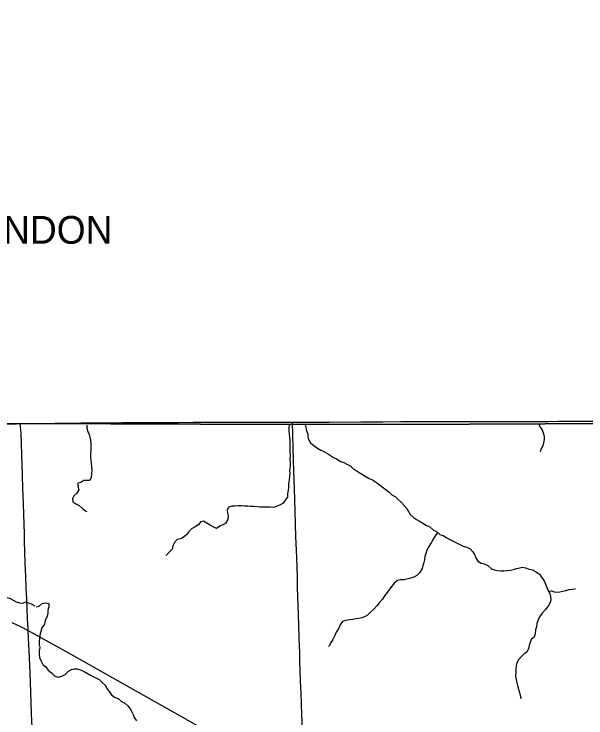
# Model space of a CAD drawing. Extents: x 1874609 to 2204689, y 815661 to 1281160.
# Drawn here: x 2002607 to 2012902, y 1111485 to 1124157 of the extents above; entities that cross this region are included whole.
import ezdxf

# ---------------------------------------------------------------- set-up
doc = ezdxf.new("R2010")
doc.units = 0
for name, color, linetype in [('GM_X_Adjacent_County', 7, 'Continuous'), ('GM_X_Corporation_Text', 7, 'Continuous'), ('GM_X_County', 7, 'Continuous'), ('GM_X_County_Road', 7, 'Continuous'), ('GM_X_Minor_River', 7, 'Continuous'), ('GM_X_Rail_Line', 7, 'Continuous'), ('GM_X_Township', 7, 'Continuous'), ('GM_X_Township_Road', 7, 'Continuous')]:
    doc.layers.add(name, color=color, linetype=linetype)

msp = doc.modelspace()

# ---------------------------------------------------------------- linework, layer by layer
at = {"layer": 'GM_X_Adjacent_County'}
msp.add_lwpolyline([(2013201, 1130286), (2013424, 1120950), (2013523, 1116786), (2010804, 1116774), (2007584, 1116766), (2002726, 1116787), (1997008, 1116752), (1993289, 1116726), (1991389, 1116703), (1985906, 1116658), (1986118, 1111481), (1986158, 1110698), (1986177, 1110266), (1986179, 1110020), (1986478, 1103440), (1986770, 1096835), (1987050, 1090265), (1980483, 1090246)], dxfattribs=at)
at = {"layer": 'GM_X_County'}
msp.add_lwpolyline([(1986770, 1096835), (1986478, 1103440), (1986179, 1110020), (1986177, 1110266), (1986158, 1110698), (1986118, 1111481), (1985906, 1116658), (1991389, 1116703), (1993289, 1116726), (1997008, 1116752), (2002726, 1116787), (2007584, 1116766), (2010804, 1116774), (2013523, 1116786), (2016220, 1116802), (2020156, 1116833), (2021874, 1116815), (2022479, 1116818), (2023245, 1116823), (2024866, 1116799), (2027656, 1116790), (2029223, 1116749)], dxfattribs=at)
at = {"layer": 'GM_X_County_Road'}
for points in [[(1999894, 1116779), (2000090, 1116780), (2000188, 1116778), (2000352, 1116777), (2000450, 1116777), (2000631, 1116778), (2000926, 1116777), (2001107, 1116778), (2001550, 1116778), (2001681, 1116779), (2001829, 1116780), (2002043, 1116781), (2002141, 1116780), (2002256, 1116781), (2002354, 1116780), (2002453, 1116780), (2002600, 1116782), (2002649, 1116782), (2002682, 1116783), (2002718, 1116783)], [(2002718, 1116783), (2002831, 1116785), (2003110, 1116786), (2003340, 1116790), (2003471, 1116792), (2003815, 1116796), (2004111, 1116798), (2004422, 1116800), (2004553, 1116801), (2004832, 1116802), (2005128, 1116804), (2005406, 1116805), (2005570, 1116806), (2005833, 1116807), (2006177, 1116809), (2006423, 1116809), (2006784, 1116808), (2007145, 1116808), (2007618, 1116807)], [(2007618, 1116807), (2007637, 1116807), (2007900, 1116808), (2008277, 1116811), (2008851, 1116816), (2009245, 1116818), (2009573, 1116819), (2010049, 1116820), (2010344, 1116821), (2010623, 1116821), (2010798, 1116819)], [(2007813, 1110866), (2007812, 1110896), (2007801, 1111257), (2007789, 1111552), (2007774, 1111929), (2007765, 1112159), (2007754, 1112504), (2007749, 1112657), (2007741, 1112913), (2007732, 1113176), (2007712, 1113832), (2007707, 1114012), (2007696, 1114373), (2007682, 1114750), (2007659, 1115423), (2007637, 1116112), (2007618, 1116807)], [(2010798, 1116819), (2010886, 1116820), (2011083, 1116821), (2011264, 1116821), (2011412, 1116821), (2011691, 1116822), (2012052, 1116823), (2012216, 1116824), (2012397, 1116825), (2012577, 1116826), (2012742, 1116826), (2013037, 1116827), (2013234, 1116828), (2013480, 1116829), (2013555, 1116830)]]:
    msp.add_lwpolyline(points, dxfattribs=at)
at = {"layer": 'GM_X_Minor_River'}
for points in [[(2003916, 1116758), (2003918, 1116703), (2003936, 1116644), (2003961, 1116588), (2003973, 1116538), (2003983, 1116488), (2003988, 1116420), (2003992, 1116351), (2003987, 1116301), (2003985, 1116241), (2003984, 1116177), (2003988, 1116121), (2003998, 1116071), (2004003, 1116005), (2004009, 1115953), (2004004, 1115877), (2003994, 1115812), (2003969, 1115757), (2003919, 1115759), (2003865, 1115759), (2003807, 1115726), (2003757, 1115710), (2003754, 1115658), (2003772, 1115590), (2003735, 1115534), (2003681, 1115486), (2003658, 1115430), (2003668, 1115374), (2003720, 1115342), (2003778, 1115309), (2003839, 1115257), (2003891, 1115214), (2003915, 1115202)], [(2007557, 1116768), (2007552, 1116707), (2007552, 1116651), (2007559, 1116591), (2007563, 1116532), (2007571, 1116470), (2007572, 1116396), (2007574, 1116334), (2007571, 1116264), (2007575, 1116212), (2007572, 1116142), (2007578, 1116071), (2007575, 1116009), (2007565, 1115941), (2007572, 1115883), (2007568, 1115829), (2007561, 1115769), (2007549, 1115699), (2007546, 1115641), (2007544, 1115577), (2007532, 1115523), (2007527, 1115459), (2007489, 1115407), (2007452, 1115353), (2007398, 1115323), (2007346, 1115296), (2007279, 1115276), (2007219, 1115279), (2007151, 1115277), (2007091, 1115280), (2007037, 1115278), (2006981, 1115283), (2006929, 1115291), (2006865, 1115293), (2006813, 1115296), (2006755, 1115298), (2006703, 1115305), (2006643, 1115305), (2006580, 1115300), (2006528, 1115296), (2006470, 1115278), (2006444, 1115225), (2006449, 1115172), (2006461, 1115122), (2006454, 1115060), (2006416, 1114988), (2006364, 1114961), (2006311, 1114935), (2006251, 1114893), (2006189, 1114924), (2006135, 1114956), (2006075, 1114991), (2006019, 1115028), (2005965, 1115018), (2005933, 1114966), (2005868, 1114926), (2005804, 1114889), (2005748, 1114831), (2005711, 1114779), (2005659, 1114738), (2005602, 1114708), (2005542, 1114695), (2005498, 1114643), (2005463, 1114585), (2005451, 1114525), (2005398, 1114471), (2005350, 1114414), (2005342, 1114408)], [(2007847, 1116769), (2007857, 1116716), (2007874, 1116656), (2007894, 1116598), (2007898, 1116546), (2007915, 1116488), (2007945, 1116437), (2008007, 1116381), (2008070, 1116342), (2008130, 1116306), (2008186, 1116279), (2008250, 1116245), (2008302, 1116210), (2008360, 1116176), (2008424, 1116143), (2008485, 1116101), (2008543, 1116082), (2008597, 1116054), (2008663, 1116025), (2008711, 1115969), (2008767, 1115942), (2008819, 1115904), (2008878, 1115867), (2008930, 1115835), (2008998, 1115796), (2009060, 1115769), (2009130, 1115723), (2009188, 1115684), (2009307, 1115591), (2009363, 1115547), (2009415, 1115494), (2009467, 1115472), (2009520, 1115419), (2009574, 1115371), (2009630, 1115310), (2009677, 1115256), (2009709, 1115203), (2009741, 1115145), (2009800, 1115091), (2009854, 1115056), (2009908, 1115028), (2009964, 1114993), (2010032, 1114951), (2010090, 1114924), (2010157, 1114865), (2010211, 1114839), (2010275, 1114788), (2010335, 1114768), (2010401, 1114725), (2010453, 1114697), (2010514, 1114666), (2010572, 1114638), (2010692, 1114577), (2010756, 1114558), (2010820, 1114530), (2010866, 1114473), (2010905, 1114417), (2010923, 1114365), (2010957, 1114308), (2011016, 1114274), (2011072, 1114257), (2011138, 1114227), (2011202, 1114168), (2011256, 1114150), (2011310, 1114137), (2011362, 1114133), (2011424, 1114132), (2011482, 1114138), (2011542, 1114145), (2011601, 1114157), (2011653, 1114177), (2011711, 1114186), (2011763, 1114198), (2011817, 1114185), (2011883, 1114165), (2011941, 1114152), (2011995, 1114120), (2012065, 1114071), (2012104, 1114017), (2012150, 1113956), (2012172, 1113892), (2012199, 1113832), (2012221, 1113775), (2012251, 1113723), (2012266, 1113669), (2012268, 1113607), (2012255, 1113551), (2012221, 1113497), (2012170, 1113429), (2012114, 1113371), (2012069, 1113306), (2012043, 1113254), (2012020, 1113186), (2012010, 1113124), (2011995, 1113072), (2011987, 1113000), (2011970, 1112942), (2011918, 1112898), (2011889, 1112814), (2011869, 1112732), (2011840, 1112668)], [(2012052, 1116780), (2012070, 1116728), (2012114, 1116674), (2012135, 1116615), (2012149, 1116559), (2012152, 1116497), (2012140, 1116439), (2012124, 1116385), (2012095, 1116333), (2012081, 1116277)], [(2010228, 1114826), (2010180, 1114753), (2010150, 1114701), (2010116, 1114637), (2010075, 1114573), (2010038, 1114508), (2010020, 1114446), (2010004, 1114392), (2009995, 1114334), (2009987, 1114282), (2009966, 1114228), (2009952, 1114174), (2009909, 1114100), (2009857, 1114050), (2009807, 1114018), (2009748, 1113999), (2009680, 1113981), (2009630, 1113974), (2009564, 1113974), (2009512, 1113961), (2009449, 1113911), (2009407, 1113859), (2009364, 1113804), (2009322, 1113742), (2009277, 1113682), (2009239, 1113622), (2009182, 1113560), (2009136, 1113503), (2009083, 1113445), (2009033, 1113395), (2008970, 1113338), (2008918, 1113304), (2008868, 1113286), (2008813, 1113275), (2008763, 1113267), (2008707, 1113260), (2008649, 1113254), (2008583, 1113240), (2008523, 1113219), (2008480, 1113159), (2008445, 1113089), (2008405, 1113029), (2008381, 1112970), (2008344, 1112896), (2008309, 1112836), (2008279, 1112780), (2008267, 1112772)], [(2012228, 1113764), (2012281, 1113771), (2012333, 1113755), (2012383, 1113752), (2012433, 1113756), (2012483, 1113769), (2012541, 1113781), (2012600, 1113797), (2012652, 1113804), (2012702, 1113808), (2012712, 1113816)], [(2002356, 1113619), (2002418, 1113655), (2002474, 1113656), (2002534, 1113638), (2002592, 1113604), (2002644, 1113577), (2002702, 1113557), (2002764, 1113553), (2002814, 1113573), (2002868, 1113556), (2002926, 1113532), (2002981, 1113506), (2002983, 1113504)], [(2003003, 1113486), (2003057, 1113497), (2003114, 1113547), (2003170, 1113555), (2003232, 1113546), (2003232, 1113488), (2003217, 1113422), (2003215, 1113366), (2003196, 1113298), (2003168, 1113246), (2003153, 1113172), (2003109, 1113108), (2003088, 1113040), (2003072, 1112976), (2003065, 1112918), (2003057, 1112860), (2003056, 1112802), (2003072, 1112750), (2003058, 1112692), (2003061, 1112630), (2003067, 1112572), (2003094, 1112507), (2003124, 1112449), (2003180, 1112402), (2003223, 1112344), (2003283, 1112295), (2003341, 1112237), (2003409, 1112218), (2003467, 1112234), (2003527, 1112269), (2003586, 1112327), (2003640, 1112357), (2003690, 1112366), (2003746, 1112366), (2003814, 1112345), (2003870, 1112319), (2003986, 1112254), (2004038, 1112227), (2004090, 1112203), (2004142, 1112177), (2004193, 1112124), (2004249, 1112072), (2004285, 1112009), (2004320, 1111959), (2004362, 1111902), (2004414, 1111858), (2004480, 1111833), (2004543, 1111783), (2004599, 1111750), (2004655, 1111700), (2004699, 1111647), (2004728, 1111595), (2004754, 1111545), (2004772, 1111492), (2004813, 1111430)], [(2011840, 1112668), (2011790, 1112637), (2011739, 1112585), (2011689, 1112529), (2011659, 1112477), (2011646, 1112423), (2011640, 1112363), (2011639, 1112311), (2011635, 1112243), (2011646, 1112175), (2011658, 1112117), (2011672, 1112066), (2011687, 1112002), (2011705, 1111940), (2011720, 1111888), (2011738, 1111837), (2011738, 1111849)]]:
    msp.add_lwpolyline(points, dxfattribs=at)
at = {"layer": 'GM_X_Rail_Line'}
msp.add_lwpolyline([(2002568, 1113206), (2002721, 1113131), (2002846, 1113067), (2003184, 1112882), (2003534, 1112687), (2005734, 1111442), (2006733, 1110877), (2007837, 1110252), (2009699, 1109200), (2011056, 1108432), (2013725, 1106924)], dxfattribs=at)
at = {"layer": 'GM_X_Township'}
msp.add_lwpolyline([(1986770, 1096835), (1986478, 1103440), (1986179, 1110020), (1986177, 1110266), (1986158, 1110698), (1986118, 1111481), (1985906, 1116658), (1991389, 1116703), (1993289, 1116726), (1997008, 1116752), (2002726, 1116787), (2007584, 1116766), (2010804, 1116774), (2013523, 1116786), (2013662, 1110812), (2013829, 1103586), (2013944, 1098634)], dxfattribs=at)
at = {"layer": 'GM_X_Township_Road'}
msp.add_lwpolyline([(2002947, 1110875), (2002946, 1110900), (2002937, 1111196), (2002923, 1111557), (2002908, 1111951), (2002895, 1112290), (2002878, 1112706), (2002868, 1112907), (2002859, 1113084), (2002849, 1113262), (2002834, 1113629), (2002826, 1113824), (2002818, 1114031), (2002809, 1114278), (2002802, 1114474), (2002796, 1114671), (2002792, 1114802), (2002782, 1115147), (2002776, 1115351), (2002767, 1115622), (2002760, 1115852), (2002732, 1116612), (2002718, 1116783)], dxfattribs=at)

# ---------------------------------------------------------------- texts
at = {"layer": 'GM_X_Corporation_Text'}
msp.add_text('NEW LONDON', height=500, rotation=0, dxfattribs=at).set_placement((1999772, 1120022))

doc.saveas('drawing.dxf')
